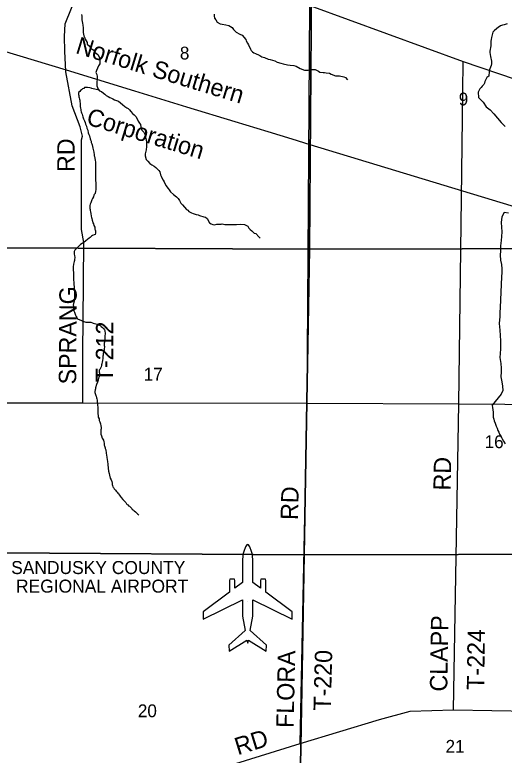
# Model space of a CAD drawing. Extents: x 1588073 to 2013523, y 1090242 to 1357120.
# Drawn here: x 1817037 to 1825493, y 1198993 to 1211778 of the extents above; entities that cross this region are included whole.
import ezdxf

# ---------------------------------------------------------------- set-up
doc = ezdxf.new("R2010")
doc.units = 0
for name, color, linetype in [('GM_X_Airport_Class_2', 7, 'Continuous'), ('GM_X_Airport_Location_Class_2', 7, 'Continuous'), ('GM_X_Airport_Text_Class_2', 7, 'Continuous'), ('GM_X_County_Road', 7, 'Continuous'), ('GM_X_County_Road_Text', 7, 'Continuous'), ('GM_X_Minor_River', 7, 'Continuous'), ('GM_X_Rail_Line', 7, 'Continuous'), ('GM_X_Rail_Line_Text', 7, 'Continuous'), ('GM_X_Section', 7, 'Continuous'), ('GM_X_Section_Text', 7, 'Continuous'), ('GM_X_Township_Road', 7, 'Continuous'), ('GM_X_Township_Road_Text', 7, 'Continuous'), ('GM_X_US_Route', 7, 'Continuous')]:
    doc.layers.add(name, color=color, linetype=linetype)

msp = doc.modelspace()

# ---------------------------------------------------------------- linework, layer by layer
at = {"layer": 'GM_X_Airport_Class_2'}
msp.add_lwpolyline([(1820748, 1201808), (1820292, 1201471), (1820292, 1201341), (1820971, 1201676), (1820971, 1201394), (1821016, 1201144), (1820736, 1200894), (1820741, 1200791), (1821047, 1200980), (1821061, 1200925), (1821075, 1200980), (1821381, 1200791), (1821385, 1200894), (1821106, 1201144), (1821151, 1201394), (1821151, 1201676), (1821830, 1201341), (1821830, 1201471), (1821374, 1201808), (1821374, 1202010), (1821367, 1202034), (1821289, 1202034), (1821282, 1202010), (1821282, 1201876), (1821151, 1201973), (1821151, 1201973), (1821151, 1202371), (1821138, 1202476), (1821127, 1202513), (1821100, 1202590), (1821075, 1202624), (1821061, 1202630), (1821047, 1202624), (1821022, 1202590), (1820995, 1202513), (1820984, 1202476), (1820971, 1202371), (1820971, 1201973), (1820840, 1201876), (1820840, 1202010), (1820833, 1202034), (1820755, 1202034), (1820748, 1202010)], close=True, dxfattribs=at)
at = {"layer": 'GM_X_Airport_Location_Class_2'}
msp.add_line((1821061, 1201647), (1821061, 1201647), dxfattribs=at)
at = {"layer": 'GM_X_County_Road'}
for points in [[(1816338, 1205080), (1818211, 1205078), (1822090, 1205074)], [(1822090, 1205074), (1824711, 1205058), (1828678, 1205033)], [(1816603, 1198446), (1818072, 1198310), (1818832, 1198227), (1819223, 1198343), (1820597, 1198772), (1821965, 1199198), (1823341, 1199611), (1823868, 1199755), (1824618, 1199777), (1825943, 1199752), (1827244, 1199779)]]:
    msp.add_lwpolyline(points, dxfattribs=at)
at = {"layer": 'GM_X_Minor_River'}
for points in [[(1818187, 1211785), (1818193, 1211753), (1818195, 1211725), (1818198, 1211691), (1818206, 1211633), (1818213, 1211597), (1818219, 1211554), (1818220, 1211502), (1818218, 1211470), (1818224, 1211444), (1818229, 1211414), (1818247, 1211382), (1818255, 1211356), (1818268, 1211331), (1818286, 1211297), (1818288, 1211273), (1818323, 1211241), (1818349, 1211196), (1818373, 1211182), (1818403, 1211166), (1818424, 1211129), (1818470, 1211091), (1818496, 1211050), (1818505, 1211024), (1818509, 1210962), (1818504, 1210932), (1818486, 1210898), (1818451, 1210816), (1818438, 1210782), (1818454, 1210750), (1818462, 1210712), (1818461, 1210684), (1818459, 1210658), (1818455, 1210632), (1818452, 1210604), (1818452, 1210576), (1818454, 1210550), (1818463, 1210522), (1818477, 1210493), (1818501, 1210467), (1818533, 1210453), (1818568, 1210426), (1818590, 1210410), (1818618, 1210386), (1818650, 1210365), (1818680, 1210349), (1818706, 1210337), (1818728, 1210326), (1818759, 1210312), (1818797, 1210300), (1818827, 1210287), (1818865, 1210259), (1818897, 1210228), (1818936, 1210196), (1818972, 1210173), (1818994, 1210159), (1819020, 1210137), (1819042, 1210109), (1819071, 1210074), (1819099, 1210048), (1819133, 1210015), (1819166, 1209943), (1819191, 1209905), (1819207, 1209882), (1819213, 1209842), (1819220, 1209816), (1819232, 1209784), (1819266, 1209749), (1819281, 1209717), (1819291, 1209683), (1819299, 1209641), (1819312, 1209583), (1819315, 1209536), (1819313, 1209502), (1819306, 1209448), (1819300, 1209426), (1819290, 1209380), (1819287, 1209342), (1819306, 1209280), (1819336, 1209248), (1819368, 1209209), (1819404, 1209187), (1819443, 1209164), (1819475, 1209140), (1819525, 1209091), (1819542, 1209067), (1819556, 1209013)], [(1820479, 1211791), (1820481, 1211763), (1820488, 1211720), (1820512, 1211690), (1820535, 1211650), (1820587, 1211623), (1820619, 1211619), (1820683, 1211606), (1820733, 1211595), (1820793, 1211557), (1820818, 1211524), (1820862, 1211476), (1820924, 1211443), (1820965, 1211427), (1821029, 1211354), (1821034, 1211330), (1821058, 1211291), (1821076, 1211259), (1821109, 1211185), (1821121, 1211162), (1821146, 1211138), (1821168, 1211124), (1821194, 1211112), (1821216, 1211101), (1821238, 1211091), (1821272, 1211075), (1821306, 1211054), (1821328, 1211046), (1821352, 1211038), (1821413, 1211013), (1821447, 1211007), (1821529, 1210984), (1821571, 1210961), (1821631, 1210944), (1821671, 1210934), (1821751, 1210915), (1821795, 1210909), (1821861, 1210904), (1821897, 1210890), (1821968, 1210853), (1822044, 1210822), (1822104, 1210823), (1822160, 1210831), (1822182, 1210834), (1822228, 1210834), (1822282, 1210807), (1822308, 1210785), (1822364, 1210782), (1822390, 1210782), (1822418, 1210776), (1822472, 1210771), (1822502, 1210753), (1822580, 1210726), (1822622, 1210723), (1822650, 1210723), (1822720, 1210708), (1822752, 1210698), (1822783, 1210658)], [(1825546, 1211620), (1825490, 1211606), (1825466, 1211597), (1825430, 1211587), (1825391, 1211561), (1825363, 1211540), (1825319, 1211504), (1825298, 1211478), (1825288, 1211456), (1825275, 1211384), (1825269, 1211352), (1825264, 1211322), (1825262, 1211298), (1825261, 1211244), (1825259, 1211212), (1825253, 1211180), (1825246, 1211152), (1825246, 1211128), (1825250, 1211094), (1825257, 1211056)], [(1825257, 1211056), (1825263, 1211032), (1825269, 1211004), (1825272, 1210980), (1825272, 1210931), (1825266, 1210905), (1825255, 1210872), (1825245, 1210844), (1825231, 1210812), (1825234, 1210778), (1825230, 1210744), (1825225, 1210718), (1825195, 1210696), (1825173, 1210662), (1825160, 1210628), (1825154, 1210600), (1825140, 1210574), (1825115, 1210546), (1825095, 1210525), (1825069, 1210499), (1825056, 1210467), (1825045, 1210444)], [(1818494, 1210474), (1818369, 1210508), (1818355, 1210512), (1818335, 1210516), (1818291, 1210521), (1818277, 1210524), (1818257, 1210524), (1818243, 1210520), (1818227, 1210507), (1818209, 1210499), (1818189, 1210485), (1818174, 1210470), (1818158, 1210452), (1818138, 1210438), (1818135, 1210424), (1818135, 1210402), (1818141, 1210384), (1818146, 1210364), (1818150, 1210344), (1818153, 1210320), (1818161, 1210304), (1818162, 1210277), (1818166, 1210251), (1818165, 1210237), (1818167, 1210209), (1818169, 1210193), (1818172, 1210167), (1818176, 1210145), (1818179, 1210127), (1818183, 1210105), (1818190, 1210087), (1818200, 1210062), (1818215, 1210018), (1818226, 1209984), (1818241, 1209945), (1818251, 1209919), (1818256, 1209891), (1818262, 1209877), (1818273, 1209853), (1818283, 1209818), (1818296, 1209784), (1818305, 1209742), (1818318, 1209710), (1818326, 1209689), (1818337, 1209639), (1818344, 1209621), (1818354, 1209597), (1818359, 1209573), (1818367, 1209550), (1818373, 1209530), (1818380, 1209504), (1818385, 1209478), (1818393, 1209452), (1818398, 1209428), (1818402, 1209408), (1818409, 1209363), (1818411, 1209345), (1818414, 1209331), (1818418, 1209303), (1818425, 1209265), (1818430, 1209239), (1818429, 1209171), (1818430, 1209129), (1818432, 1209101), (1818431, 1209072), (1818432, 1209048), (1818434, 1209008), (1818433, 1208980), (1818434, 1208926), (1818434, 1208906), (1818435, 1208892), (1818438, 1208820), (1818437, 1208802), (1818439, 1208782), (1818436, 1208754), (1818434, 1208734), (1818423, 1208694), (1818411, 1208678), (1818404, 1208664), (1818394, 1208637), (1818377, 1208605), (1818369, 1208581), (1818356, 1208549), (1818348, 1208531), (1818341, 1208506), (1818335, 1208484), (1818332, 1208468), (1818334, 1208450), (1818336, 1208436), (1818337, 1208417), (1818339, 1208397), (1818343, 1208377), (1818350, 1208345), (1818359, 1208299), (1818364, 1208277), (1818366, 1208263), (1818376, 1208234), (1818381, 1208212), (1818387, 1208188), (1818398, 1208166), (1818403, 1208138)], [(1825045, 1210444), (1825047, 1210349), (1825128, 1210268), (1825183, 1210191), (1825249, 1210140), (1825312, 1210069), (1825377, 1209994), (1825439, 1209920), (1825508, 1209847)], [(1819556, 1209013), (1819567, 1208989), (1819577, 1208962), (1819603, 1208920), (1819620, 1208896), (1819648, 1208833), (1819687, 1208781), (1819705, 1208755), (1819729, 1208724), (1819778, 1208678), (1819828, 1208633), (1819861, 1208605), (1819881, 1208572), (1819907, 1208526), (1819934, 1208494), (1819968, 1208455), (1820006, 1208419), (1820027, 1208405), (1820045, 1208382), (1820089, 1208360), (1820119, 1208345), (1820171, 1208329), (1820203, 1208322), (1820231, 1208312), (1820301, 1208291), (1820334, 1208281), (1820358, 1208259), (1820401, 1208184), (1820429, 1208168), (1820459, 1208155), (1820485, 1208149), (1820529, 1208161), (1820551, 1208164), (1820600, 1208164), (1820622, 1208166), (1820666, 1208159), (1820690, 1208157), (1820722, 1208159), (1820870, 1208157), (1820940, 1208162), (1821004, 1208158), (1821030, 1208143), (1821064, 1208131), (1821083, 1208093), (1821103, 1208070), (1821131, 1208046), (1821173, 1208009), (1821202, 1207999), (1821254, 1207946), (1821278, 1207924)], [(1825565, 1208353), (1825493, 1208364), (1825454, 1208288), (1825439, 1208194), (1825446, 1208112), (1825451, 1208032), (1825444, 1207952), (1825439, 1207883), (1825430, 1207791), (1825427, 1207703), (1825422, 1207629), (1825429, 1207539), (1825444, 1207467), (1825450, 1207394), (1825451, 1207328), (1825448, 1207254), (1825424, 1206723), (1825419, 1206639), (1825416, 1206571), (1825407, 1206449), (1825419, 1206333), (1825422, 1206242), (1825427, 1206150), (1825429, 1206082), (1825428, 1206008), (1825421, 1205928), (1825418, 1205860), (1825433, 1205757), (1825442, 1205677), (1825441, 1205611), (1825434, 1205527), (1825451, 1205442), (1825466, 1205366), (1825471, 1205292), (1825439, 1205226), (1825287, 1205037)], [(1818403, 1208138), (1818417, 1208109), (1818420, 1208077), (1818426, 1208063), (1818432, 1208047), (1818431, 1208029), (1818433, 1208005), (1818426, 1207987), (1818408, 1207977), (1818380, 1207970), (1818360, 1207958), (1818351, 1207945), (1818337, 1207931), (1818319, 1207919), (1818262, 1207876), (1818228, 1207847), (1818203, 1207829), (1818175, 1207814), (1818144, 1207784), (1818124, 1207767), (1818077, 1207714), (1818062, 1207690), (1818064, 1207656), (1818065, 1207642), (1818069, 1207622), (1818072, 1207586), (1818071, 1207552), (1818069, 1207534), (1818065, 1207516), (1818054, 1207472), (1818049, 1207458), (1818045, 1207438), (1818045, 1207420), (1818046, 1207402), (1818048, 1207366), (1818051, 1207330), (1818050, 1207280), (1818053, 1207228), (1818052, 1207190), (1818055, 1207169), (1818058, 1207115), (1818060, 1207089), (1818063, 1207059), (1818067, 1207029), (1818068, 1207001), (1818067, 1206977), (1818071, 1206953), (1818070, 1206887), (1818065, 1206845), (1818062, 1206831), (1818056, 1206813), (1818052, 1206795), (1818047, 1206767), (1818049, 1206751), (1818048, 1206731), (1818052, 1206717), (1818054, 1206699), (1818057, 1206681), (1818059, 1206665), (1818066, 1206644), (1818076, 1206624), (1818087, 1206592), (1818095, 1206566), (1818109, 1206552), (1818118, 1206531), (1818132, 1206523), (1818150, 1206517), (1818189, 1206498), (1818213, 1206487), (1818227, 1206483), (1818249, 1206475), (1818265, 1206472), (1818283, 1206470), (1818299, 1206470), (1818315, 1206471), (1818349, 1206471), (1818377, 1206462), (1818392, 1206454), (1818416, 1206447), (1818438, 1206441), (1818458, 1206434), (1818511, 1206415), (1818531, 1206397), (1818551, 1206378), (1818570, 1206362), (1818586, 1206340), (1818593, 1206324), (1818595, 1206307), (1818597, 1206285), (1818598, 1206271), (1818594, 1206235), (1818593, 1206221), (1818595, 1206193), (1818594, 1206177), (1818592, 1206159), (1818592, 1206143), (1818587, 1206125), (1818583, 1206109), (1818581, 1206091), (1818582, 1206069), (1818584, 1206053)], [(1818584, 1206053), (1818583, 1206003), (1818576, 1205951), (1818565, 1205936), (1818563, 1205918), (1818565, 1205900), (1818560, 1205886), (1818556, 1205856), (1818555, 1205798), (1818544, 1205784), (1818538, 1205752), (1818535, 1205736), (1818535, 1205720), (1818531, 1205702), (1818520, 1205678), (1818504, 1205656), (1818495, 1205641), (1818495, 1205625), (1818497, 1205606), (1818498, 1205592), (1818500, 1205560), (1818499, 1205542), (1818495, 1205528), (1818484, 1205503), (1818476, 1205471), (1818463, 1205435), (1818448, 1205395), (1818433, 1205337), (1818429, 1205319), (1818424, 1205300), (1818420, 1205276), (1818421, 1205256), (1818436, 1205207), (1818442, 1205191), (1818449, 1205165), (1818455, 1205145), (1818458, 1205121), (1818462, 1205090), (1818465, 1205056), (1818467, 1205030), (1818470, 1205010), (1818472, 1204988), (1818473, 1204970), (1818472, 1204902), (1818479, 1204850), (1818480, 1204830), (1818492, 1204799), (1818497, 1204775), (1818507, 1204747), (1818520, 1204715), (1818525, 1204681), (1818529, 1204653), (1818528, 1204629), (1818526, 1204609), (1818525, 1204593), (1818523, 1204557), (1818524, 1204536), (1818536, 1204508), (1818545, 1204466), (1818556, 1204452), (1818568, 1204431), (1818575, 1204407), (1818581, 1204381), (1818582, 1204347), (1818588, 1204333), (1818590, 1204319), (1818597, 1204301), (1818601, 1204287), (1818611, 1204268), (1818617, 1204210), (1818628, 1204140), (1818631, 1204096), (1818640, 1204071), (1818643, 1204013), (1818648, 1203947), (1818655, 1203899), (1818666, 1203855), (1818675, 1203826), (1818686, 1203776), (1818704, 1203748), (1818711, 1203722), (1818718, 1203691), (1818722, 1203667), (1818726, 1203651), (1818729, 1203629), (1818741, 1203615), (1818754, 1203593), (1818774, 1203570), (1818790, 1203552), (1818803, 1203536), (1818815, 1203519), (1818827, 1203505), (1818848, 1203483), (1818858, 1203466), (1818875, 1203444), (1818904, 1203409), (1818957, 1203354), (1818965, 1203334), (1818979, 1203324), (1818994, 1203315), (1819002, 1203301)], [(1825286, 1205039), (1825292, 1204991), (1825296, 1204965), (1825301, 1204911), (1825301, 1204877), (1825304, 1204833), (1825312, 1204797), (1825319, 1204768), (1825335, 1204726), (1825356, 1204674), (1825370, 1204640), (1825385, 1204601), (1825399, 1204571), (1825411, 1204539), (1825436, 1204501), (1825460, 1204458), (1825483, 1204418), (1825511, 1204370)], [(1819002, 1203301), (1819016, 1203295), (1819045, 1203264), (1819059, 1203254), (1819067, 1203238), (1819088, 1203223), (1819102, 1203211), (1819124, 1203193), (1819149, 1203168), (1819163, 1203156), (1819181, 1203143)]]:
    msp.add_lwpolyline(points, dxfattribs=at)
at = {"layer": 'GM_X_Rail_Line'}
msp.add_lwpolyline([(1809502, 1213401), (1810580, 1213071), (1810799, 1213004), (1811451, 1212803), (1811951, 1212651), (1813163, 1212280), (1814034, 1212013), (1814590, 1211844), (1815016, 1211714), (1815436, 1211585), (1815989, 1211417), (1816426, 1211284), (1816821, 1211162), (1817924, 1210827), (1819104, 1210466), (1820006, 1210191), (1820841, 1209935), (1821410, 1209761), (1821823, 1209636), (1822136, 1209540), (1824774, 1208738), (1827850, 1207804)], dxfattribs=at)
at = {"layer": 'GM_X_Section'}
for points in [[(1822172, 1213058), (1822129, 1207733), (1816802, 1207754), (1816893, 1213045)], [(1827465, 1213017), (1827404, 1207740), (1822129, 1207733), (1822172, 1213058)], [(1822129, 1207733), (1822034, 1202453), (1816749, 1202487), (1816802, 1207754)], [(1827404, 1207740), (1827365, 1202462), (1822034, 1202453), (1822129, 1207733)], [(1822034, 1202453), (1821947, 1197160), (1816597, 1197222), (1816749, 1202487)], [(1827365, 1202462), (1827296, 1197101), (1821947, 1197160), (1822034, 1202453)]]:
    msp.add_lwpolyline(points, close=True, dxfattribs=at)
at = {"layer": 'GM_X_Township_Road'}
for points in [[(1817918, 1210799), (1817904, 1211152), (1817896, 1211401), (1817907, 1211621), (1818112, 1212143), (1818196, 1212268), (1818218, 1212340), (1818200, 1213195), (1818199, 1213248)], [(1822090, 1205074), (1822137, 1211936)], [(1824780, 1210455), (1824786, 1210969)], [(1818218, 1206494), (1818229, 1207848), (1818187, 1208073), (1818188, 1209619), (1818205, 1209685), (1818169, 1209842), (1818027, 1210205), (1817918, 1210791), (1817918, 1210799)], [(1824756, 1208605), (1824780, 1210455), (1824780, 1210455)], [(1824711, 1205058), (1824756, 1208605), (1824756, 1208605)], [(1818211, 1205078), (1818213, 1205979), (1818218, 1206493), (1818218, 1206494)], [(1821965, 1199198), (1822090, 1205074)], [(1824618, 1199777), (1824711, 1205058)]]:
    msp.add_lwpolyline(points, dxfattribs=at)
at = {"layer": 'GM_X_US_Route'}
msp.add_lwpolyline([(1818062, 1213401), (1818197, 1213353), (1819489, 1212891), (1822137, 1211936), (1824786, 1210969), (1825985, 1210563), (1826077, 1210526), (1828502, 1209553)], dxfattribs=at)

# ---------------------------------------------------------------- texts
at = {"layer": 'GM_X_Airport_Text_Class_2'}
for s, p in [('SANDUSKY COUNTY', (1816974, 1202121)), ('REGIONAL AIRPORT', (1817058, 1201800))]:
    msp.add_text(s, height=225, rotation=0, dxfattribs=at).set_placement(p)
at = {"layer": 'GM_X_County_Road_Text'}
msp.add_text('RD', height=300, rotation=17.1766, dxfattribs=at).set_placement((1820890, 1198991))
at = {"layer": 'GM_X_Rail_Line_Text'}
for s, rotation, p in [('Norfolk Southern', 342.9781, (1818072, 1211120)), ('Corporation', 343.0149, (1818256, 1209891))]:
    msp.add_text(s, height=299, rotation=rotation, dxfattribs=at).set_placement(p)
at = {"layer": 'GM_X_Section_Text'}
for s, p in [('8', (1819889, 1211007)), ('9', (1824707, 1210213)), ('17', (1819264, 1205462)), ('16', (1825154, 1204295)), ('20', (1819163, 1199649)), ('21', (1824480, 1199036))]:
    msp.add_text(s, height=221, rotation=0, dxfattribs=at).set_placement(p)
at = {"layer": 'GM_X_Township_Road_Text'}
for s, rotation, p in [('RD', 90, (1818070, 1209064)), ('SPRANG', 89.6516, (1818097, 1205395)), ('T-212', 89.7193, (1818735, 1205432)), ('RD', 89.0128, (1824569, 1203562)), ('RD', 88.5175, (1821929, 1203052)), ('CLAPP', 89.1157, (1824508, 1200090)), ('T-224', 89.1579, (1825146, 1200120)), ('FLORA', 88.7408, (1821854, 1199462)), ('T-220', 88.5957, (1822497, 1199759))]:
    msp.add_text(s, height=300, rotation=rotation, dxfattribs=at).set_placement(p)

doc.saveas('drawing.dxf')
